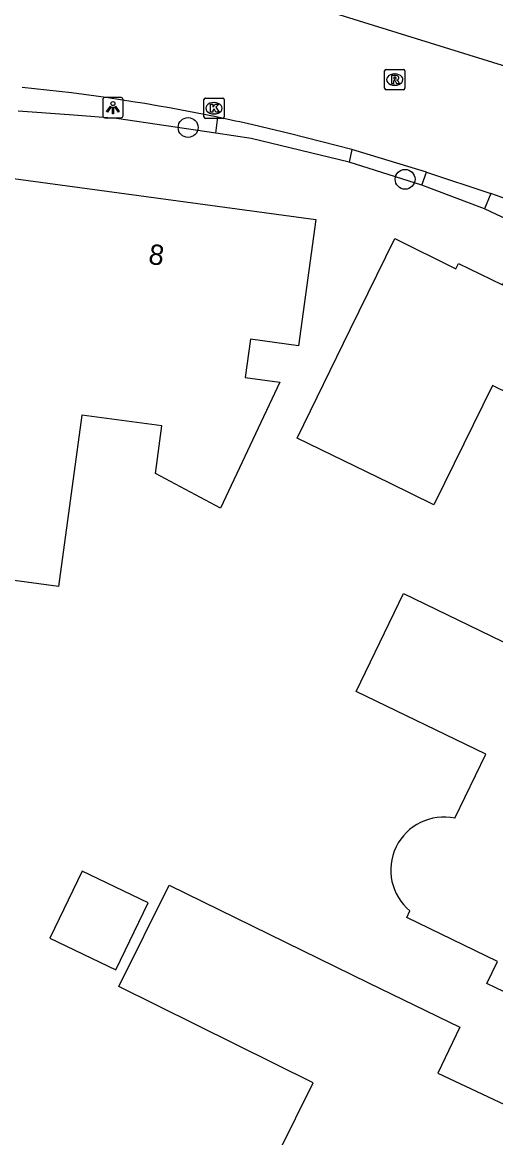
# Model space of a CAD drawing. Extents: x 157321 to 158827, y 386650 to 388532.
# Drawn here: x 158403.8 to 158427.1, y 387467.7 to 387522.7 of the extents above; entities that cross this region are included whole.
import ezdxf

# ---------------------------------------------------------------- set-up
doc = ezdxf.new("R2010")
doc.units = 0
for name, color, linetype in [('IMGEO_Berm_groen', 7, 'Continuous'), ('IMGEO_Boom', 7, 'Continuous'), ('IMGEO_Kolk', 7, 'Continuous'), ('IMGEO_Lichtpunt', 7, 'Continuous'), ('IMGEO_Pand', 7, 'Continuous'), ('IMGEO_Pand_nummerreeks', 7, 'Continuous'), ('IMGEO_Rijbaan_lokaal_gesloten', 7, 'Continuous'), ('IMGEO_Rioolput', 7, 'Continuous'), ('IMGEO_Voetpad_open', 7, 'Continuous')]:
    doc.layers.add(name, color=color, linetype=linetype)

msp = doc.modelspace()

# ---------------------------------------------------------------- linework, layer by layer
at = {"layer": 'IMGEO_Berm_groen'}
for points in [[(158413.291, 387517.257), (158408.402, 387517.981), (158406.063, 387518.16), (158403.553, 387518.339)], [(158423.443, 387514.696), (158419.866, 387515.826)], [(158438.345, 387507.962), (158426.541, 387513.526)]]:
    msp.add_lwpolyline(points, dxfattribs=at)
at = {"layer": 'IMGEO_Boom'}
for centre in [(158411.931, 387517.537), (158422.623, 387514.984)]:
    msp.add_circle(centre, 0.489, dxfattribs=at)
at = {"layer": 'IMGEO_Kolk'}
for p, q in [((158412.784, 387518.986), (158413.636, 387518.986)), ((158412.709, 387518.06), (158412.709, 387518.912)), ((158413.197, 387518.766), (158413.222, 387518.766)), ((158413.71, 387518.912), (158413.71, 387518.06)), ((158413.636, 387517.986), (158412.784, 387517.986)), ((158413.22, 387518.206), (158413.195, 387518.206))]:
    msp.add_line(p, q, dxfattribs=at)
for points in [[(158412.784, 387518.986), (158413.636, 387518.986)], [(158412.709, 387518.06), (158412.709, 387518.912)], [(158413.03, 387518.686), (158413.153, 387518.686), (158413.153, 387518.535), (158413.283, 387518.686), (158413.447, 387518.686), (158413.301, 387518.535), (158413.454, 387518.286), (158413.302, 387518.286), (158413.217, 387518.45), (158413.153, 387518.383), (158413.153, 387518.286), (158413.03, 387518.286), (158413.03, 387518.686)], [(158413.71, 387518.912), (158413.71, 387518.06)], [(158413.636, 387517.986), (158412.784, 387517.986)]]:
    msp.add_lwpolyline(points, dxfattribs=at)
for centre, start, end in [((158412.786, 387518.91), 91.552, 178.448), ((158412.786, 387518.91), 91.552, 178.448), ((158413.634, 387518.91), 1.552, 88.448), ((158413.634, 387518.91), 1.552, 88.448), ((158412.786, 387518.062), 181.552, 268.448), ((158412.786, 387518.062), 181.552, 268.448), ((158413.634, 387518.062), 271.552, 358.448), ((158413.634, 387518.062), 271.552, 358.448)]:
    msp.add_arc(centre, 0.0765, start, end, dxfattribs=at)
for centre, major_axis, ratio, start_param, end_param in [((158413.196, 387518.486), (-0.387, 0.002), 0.722429, 4.712389, 7.853982), ((158413.221, 387518.486), (-0.39, 0.002), 0.717154, 1.570796, 4.712389)]:
    msp.add_ellipse(centre, major_axis=major_axis, ratio=ratio, start_param=start_param, end_param=end_param, dxfattribs=at)
at = {"layer": 'IMGEO_Lichtpunt'}
for p, q in [((158408.631, 387519.014), (158407.823, 387519.014)), ((158408.631, 387519.014), (158407.823, 387519.014)), ((158407.729, 387518.919), (158407.729, 387518.112)), ((158407.729, 387518.919), (158407.729, 387518.112)), ((158408.725, 387518.112), (158408.725, 387518.919)), ((158408.725, 387518.112), (158408.725, 387518.919)), ((158407.823, 387518.018), (158408.631, 387518.018)), ((158407.823, 387518.018), (158408.631, 387518.018))]:
    msp.add_line(p, q, dxfattribs=at)
for points in [[(158408.103, 387518.583), (158408.142, 387518.555), (158407.954, 387518.293), (158407.916, 387518.32), (158408.103, 387518.583)], [(158408.205, 387518.535), (158408.252, 387518.535), (158408.252, 387518.213), (158408.205, 387518.213), (158408.205, 387518.535)], [(158408.315, 387518.555), (158408.353, 387518.582), (158408.54, 387518.32), (158408.501, 387518.292), (158408.315, 387518.555)]]:
    msp.add_lwpolyline(points, dxfattribs=at)
msp.add_circle((158408.228, 387518.717), 0.0994, dxfattribs=at)
for centre, start, end in [((158407.823, 387518.919), 90, 180), ((158407.823, 387518.919), 90, 180), ((158408.631, 387518.919), 0, 90), ((158408.631, 387518.919), 0, 90), ((158407.823, 387518.112), 180, 270), ((158407.823, 387518.112), 180, 270), ((158408.631, 387518.112), 270, 0), ((158408.631, 387518.112), 270, 360)]:
    msp.add_arc(centre, 0.0946, start, end, dxfattribs=at)
at = {"layer": 'IMGEO_Pand'}
for points in [[(158398.69, 387498.667), (158399.374, 387498.575), (158401.333, 387513.175), (158402.8, 387512.978), (158403.079, 387515.059), (158418.219, 387513.009), (158417.369, 387506.779), (158415.001, 387507.102), (158414.744, 387505.219), (158416.458, 387504.986), (158413.527, 387498.783), (158410.324, 387500.476), (158410.64, 387502.835), (158406.686, 387503.365), (158405.551, 387494.911), (158400.794, 387495.55), (158400.607, 387494.162), (158398.13, 387494.495), (158398.69, 387498.667)], [(158433.499, 387492.066), (158430.202, 387493.678), (158433.294, 387500), (158433.966, 387501.375), (158426.923, 387504.819), (158424.568, 387500), (158424.046, 387498.933), (158421.864, 387500), (158417.308, 387502.228), (158419.924, 387507.579), (158422.12, 387512.07), (158425.13, 387510.57), (158425.26, 387510.84), (158427.42, 387509.78), (158427.54, 387510.02), (158437.62, 387505.08), (158436.96, 387503.74), (158443.26, 387500.65), (158442.942, 387500), (158437.99, 387489.87), (158433.499, 387492.066)], [(158420.21, 387489.744), (158422.547, 387494.564), (158431.73, 387490.119), (158436.23, 387487.94), (158434.91, 387485.23), (158436.26, 387484.59), (158434.669, 387481.35), (158434.212, 387481.575), (158432.493, 387478.075), (158432.951, 387477.85), (158430.75, 387473.37), (158426.654, 387475.355), (158427.174, 387476.429), (158422.703, 387478.596), (158422.862, 387478.924)], [(158425.076, 387483.49), (158426.605, 387486.644), (158420.21, 387489.744)], [(158405.125, 387477.589), (158408.37, 387476.026), (158409.961, 387479.326), (158406.716, 387480.89), (158405.125, 387477.589)], [(158410.999, 387480.191), (158420.823, 387475.388), (158425.315, 387473.192), (158424.245, 387470.933), (158428.6, 387468.87), (158424.75, 387460.89), (158425.81, 387460.35), (158424.8, 387458.25), (158424.429, 387458.434), (158419.142, 387461.02), (158417.346, 387457.35), (158418.972, 387456.554), (158418.857, 387456.32), (158414.366, 387458.518), (158410.976, 387460.177), (158413.014, 387464.291), (158414.638, 387463.486), (158418.09, 387470.456), (158408.524, 387475.194), (158410.999, 387480.191)]]:
    msp.add_lwpolyline(points, dxfattribs=at)
msp.add_arc((158424.529, 387480.936), 2.612, 77.9092, 230.3544, dxfattribs=at)
at = {"layer": 'IMGEO_Rijbaan_lokaal_gesloten'}
for points in [[(158415.387, 387524.355), (158429.524, 387519.953)], [(158420.006, 387516.458), (158416.969, 387517.221), (158415.117, 387517.665)], [(158423.679, 387515.344), (158420.006, 387516.458)], [(158423.679, 387515.344), (158426.849, 387514.279)]]:
    msp.add_lwpolyline(points, dxfattribs=at)
for centre, radius, start, end in [((158395.023, 387429.738), 90.194, 78.24267, 84.44012), ((158394.337, 387426.443), 93.559, 77.16695, 78.24252), ((158398.378, 387434.869), 84.36, 63.99088, 70.2757)]:
    msp.add_arc(centre, radius, start, end, dxfattribs=at)
at = {"layer": 'IMGEO_Rioolput'}
for p, q in [((158421.615, 387519.472), (158421.615, 387520.324)), ((158421.69, 387520.398), (158422.542, 387520.398)), ((158422.103, 387520.178), (158422.128, 387520.178)), ((158422.616, 387520.324), (158422.616, 387519.472)), ((158422.126, 387519.618), (158422.101, 387519.618)), ((158422.542, 387519.398), (158421.69, 387519.398))]:
    msp.add_line(p, q, dxfattribs=at)
for points in [[(158421.615, 387519.472), (158421.615, 387520.324)], [(158421.69, 387520.398), (158422.542, 387520.398)], [(158422.204, 387520.096), (158421.952, 387520.098), (158421.952, 387519.698)], [(158422.616, 387520.324), (158422.616, 387519.472)], [(158421.952, 387519.698), (158422.076, 387519.698), (158422.076, 387519.86), (158422.087, 387519.86)], [(158422.13, 387520.017), (158422.076, 387520.017), (158422.076, 387519.936)], [(158422.076, 387519.936), (158422.128, 387519.936)], [(158422.134, 387519.831), (158422.205, 387519.698), (158422.345, 387519.698), (158422.28, 387519.824)], [(158422.542, 387519.398), (158421.69, 387519.398)]]:
    msp.add_lwpolyline(points, dxfattribs=at)
for centre, radius, start, end in [((158421.692, 387520.322), 0.0765, 91.552, 178.448), ((158421.692, 387520.322), 0.0765, 91.552, 178.448), ((158422.203, 387519.986), 0.109, 350.3612, 89.416), ((158422.54, 387520.322), 0.0765, 1.552, 88.448), ((158422.54, 387520.322), 0.0765, 1.552, 88.448), ((158422.086, 387519.807), 0.0533, 26.0293, 88.6989), ((158422.112, 387520.125), 0.19, 274.7715, 282.9687), ((158422.136, 387519.921), 0.0964, 77.0061, 93.1865), ((158422.15, 387519.978), 0.0378, 276.6634, 79.6772), ((158422.201, 387519.986), 0.112, 277.5842, 350.9817), ((158422.185, 387519.771), 0.108, 29.5134, 73.7905), ((158421.692, 387519.474), 0.0765, 181.552, 268.448), ((158421.692, 387519.474), 0.0765, 181.552, 268.448), ((158422.54, 387519.474), 0.0765, 271.552, 358.448), ((158422.54, 387519.474), 0.0765, 271.552, 358.448)]:
    msp.add_arc(centre, radius, start, end, dxfattribs=at)
for centre, major_axis, ratio, start_param, end_param in [((158422.102, 387519.898), (-0.387, 0.002), 0.722429, 4.712389, 7.853982), ((158422.127, 387519.898), (-0.39, 0.002), 0.717154, 1.570796, 4.712389)]:
    msp.add_ellipse(centre, major_axis=major_axis, ratio=ratio, start_param=start_param, end_param=end_param, dxfattribs=at)
at = {"layer": 'IMGEO_Voetpad_open'}
for points in [[(158413.291, 387517.257), (158413.401, 387518.039)], [(158419.866, 387515.826), (158415.033, 387516.999), (158413.291, 387517.257)], [(158420.006, 387516.458), (158419.866, 387515.826)], [(158423.443, 387514.696), (158423.679, 387515.344)], [(158426.541, 387513.526), (158423.443, 387514.696)], [(158426.849, 387514.279), (158426.541, 387513.526)]]:
    msp.add_lwpolyline(points, dxfattribs=at)

# ---------------------------------------------------------------- texts
at = {"layer": 'IMGEO_Pand_nummerreeks'}
msp.add_text('8', height=1, rotation=352.2889, dxfattribs=at).set_placement((158409.941, 387510.821))

doc.saveas('drawing.dxf')
